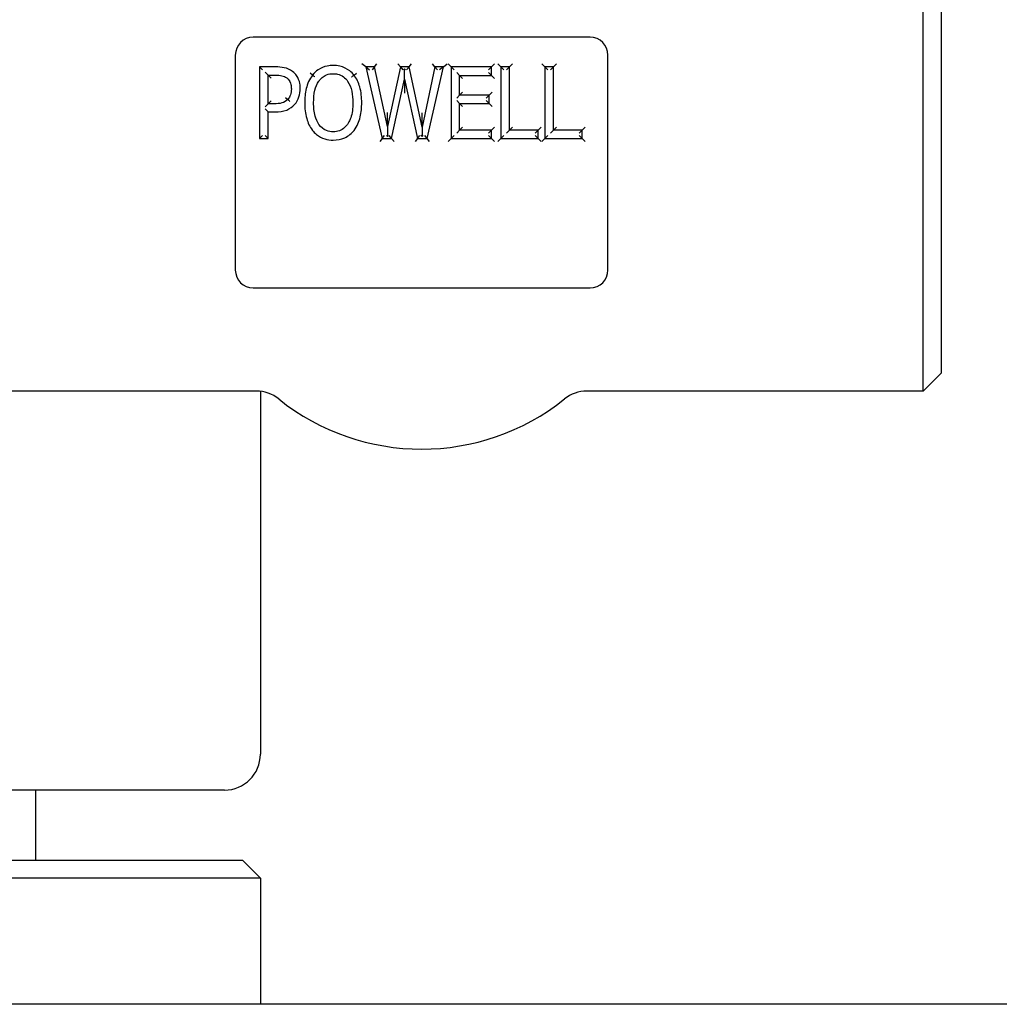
# Model space of a CAD drawing. Header units: inches. Extents: x 24 to 1128, y -94 to 748.
# Tile 344 of 546: x 615.08 to 618.49, y 292.25 to 295.69. Entities that reach past the tile are written whole.
import ezdxf

# ---------------------------------------------------------------- set-up
doc = ezdxf.new("R2010")
doc.units = ezdxf.units.IN
doc.header["$LTSCALE"] = 32
doc.header["$MEASUREMENT"] = 0
doc.layers.add('Visible (ANSI)', color=7, linetype='Continuous', lineweight=30)

msp = doc.modelspace()

# ---------------------------------------------------------------- linework, layer by layer
at = {"layer": 'Visible (ANSI)'}
for p, q in [((618.22779, 294.39037), (618.22779, 295.98537)), ((618.29029, 295.92287), (618.29029, 294.45287)), ((617.06529, 295.62537), (615.89029, 295.62537)), ((615.82779, 295.56287), (615.82779, 294.81287)), ((617.12779, 294.81287), (617.12779, 295.56287)), ((615.91248, 295.52158), (615.91248, 295.27158)), ((615.969, 295.52158), (615.91248, 295.52158)), ((615.91248, 295.52158), (615.9229, 295.51116)), ((616.28262, 295.52158), (616.26953, 295.53199)), ((616.28262, 295.52158), (616.34015, 295.27158)), ((616.31321, 295.52158), (616.28262, 295.52158)), ((616.28262, 295.52158), (616.2957, 295.51116)), ((616.31321, 295.52158), (616.30482, 295.51116)), ((616.31321, 295.52158), (616.3216, 295.53199)), ((616.35859, 295.31351), (616.31321, 295.52158)), ((616.40357, 295.52158), (616.35859, 295.31351)), ((616.40357, 295.52158), (616.39516, 295.53199)), ((616.43395, 295.52158), (616.40357, 295.52158)), ((616.40357, 295.52158), (616.41197, 295.51116)), ((616.41767, 295.5141), (616.41402, 295.51116)), ((616.41775, 295.47903), (616.41767, 295.5141)), ((616.42132, 295.51116), (616.41767, 295.5141)), ((616.43395, 295.52158), (616.42555, 295.51116)), ((616.43395, 295.52158), (616.44236, 295.53199)), ((616.47934, 295.31169), (616.43395, 295.52158)), ((616.52431, 295.52158), (616.47934, 295.31169)), ((616.49716, 295.27158), (616.55369, 295.52158)), ((616.52431, 295.52158), (616.51589, 295.53199)), ((616.55369, 295.52158), (616.52431, 295.52158)), ((616.52431, 295.52158), (616.53273, 295.51116)), ((616.55369, 295.52158), (616.54065, 295.51116)), ((616.55369, 295.52158), (616.56672, 295.53199)), ((616.57001, 295.53199), (616.58043, 295.52158)), ((616.58043, 295.52158), (616.58043, 295.27158)), ((616.72103, 295.52158), (616.58043, 295.52158)), ((616.58043, 295.52158), (616.59085, 295.51116)), ((616.72103, 295.52158), (616.71061, 295.51116)), ((616.72103, 295.52158), (616.73145, 295.53199)), ((616.72103, 295.492), (616.72103, 295.52158)), ((616.75385, 295.52158), (616.74343, 295.53199)), ((616.75385, 295.52158), (616.75385, 295.27158)), ((616.78383, 295.52158), (616.75385, 295.52158)), ((616.75385, 295.52158), (616.76427, 295.51116)), ((616.78383, 295.52158), (616.77342, 295.51116)), ((616.78383, 295.52158), (616.79425, 295.53199)), ((616.78383, 295.30115), (616.78383, 295.52158)), ((616.90762, 295.52158), (616.8972, 295.53199)), ((616.90762, 295.52158), (616.90762, 295.27158)), ((616.9376, 295.52158), (616.90762, 295.52158)), ((616.90762, 295.52158), (616.91803, 295.51116)), ((616.9376, 295.52158), (616.92718, 295.51116)), ((616.9376, 295.52158), (616.94802, 295.53199)), ((616.9376, 295.30115), (616.9376, 295.52158)), ((615.93205, 295.50322), (615.94246, 295.49281)), ((615.94246, 295.39313), (615.94246, 295.49281)), ((615.94246, 295.49281), (615.96718, 295.49281)), ((615.95288, 295.48239), (615.94246, 295.49281)), ((616.09684, 295.49301), (616.0886, 295.49938)), ((616.2419, 295.49301), (616.2501, 295.49943)), ((616.37297, 295.27158), (616.41775, 295.47903)), ((616.41775, 295.47903), (616.46353, 295.27158)), ((616.41775, 295.47903), (616.41786, 295.43018)), ((616.61041, 295.492), (616.6, 295.50241)), ((616.61041, 295.492), (616.72103, 295.492)), ((616.61041, 295.42352), (616.61041, 295.492)), ((616.61041, 295.492), (616.62083, 295.48158)), ((616.72103, 295.492), (616.71061, 295.50241)), ((616.72103, 295.492), (616.73145, 295.48158)), ((616.00269, 295.41498), (616.01054, 295.40812)), ((616.61041, 295.42352), (616.6, 295.4131)), ((616.61041, 295.42352), (616.62083, 295.43394)), ((616.71353, 295.42352), (616.61041, 295.42352)), ((616.71353, 295.42352), (616.70312, 295.4131)), ((616.71353, 295.42352), (616.72395, 295.43394)), ((616.71353, 295.39394), (616.71353, 295.42352)), ((615.93205, 295.38272), (615.94246, 295.39313)), ((615.94246, 295.36477), (615.93205, 295.37519)), ((615.95288, 295.40355), (615.94246, 295.39313)), ((615.96293, 295.39313), (615.94246, 295.39313)), ((616.61041, 295.39394), (616.6, 295.40436)), ((616.61041, 295.39394), (616.71353, 295.39394)), ((616.61041, 295.30115), (616.61041, 295.39394)), ((616.61041, 295.39394), (616.62083, 295.38353)), ((616.71353, 295.39394), (616.70312, 295.40436)), ((616.71353, 295.39394), (616.72395, 295.38353)), ((615.94246, 295.27158), (615.94246, 295.36477)), ((615.94246, 295.36477), (615.96779, 295.36477)), ((616.35859, 295.31351), (616.35854, 295.3626)), ((616.47934, 295.31169), (616.47929, 295.36119)), ((616.35859, 295.31351), (616.35862, 295.27892)), ((616.47934, 295.31169), (616.47937, 295.27855)), ((616.61041, 295.30115), (616.62083, 295.31157)), ((616.72103, 295.30115), (616.73145, 295.31157)), ((616.78383, 295.30115), (616.79425, 295.31157)), ((616.88391, 295.30115), (616.89433, 295.31157)), ((616.9376, 295.30115), (616.94802, 295.31157)), ((617.03768, 295.30115), (617.0481, 295.31157)), ((615.91248, 295.27158), (615.9229, 295.28199)), ((615.91248, 295.27158), (615.94246, 295.27158)), ((615.94246, 295.27158), (615.93205, 295.28199)), ((616.34015, 295.27158), (616.33186, 295.26116)), ((616.34015, 295.27158), (616.34845, 295.28199)), ((616.34015, 295.27158), (616.37297, 295.27158)), ((616.3548, 295.28199), (616.35862, 295.27892)), ((616.35862, 295.27892), (616.36243, 295.28199)), ((616.37297, 295.27158), (616.36457, 295.28199)), ((616.37297, 295.27158), (616.38138, 295.26116)), ((616.46353, 295.27158), (616.45517, 295.26116)), ((616.46353, 295.27158), (616.4719, 295.28199)), ((616.46353, 295.27158), (616.49716, 295.27158)), ((616.47937, 295.27855), (616.4751, 295.28199)), ((616.48363, 295.28199), (616.47937, 295.27855)), ((616.49716, 295.27158), (616.48884, 295.28199)), ((616.50549, 295.26116), (616.49716, 295.27158)), ((616.58043, 295.27158), (616.57001, 295.26116)), ((616.58043, 295.27158), (616.59085, 295.28199)), ((616.58043, 295.27158), (616.72103, 295.27158)), ((616.61041, 295.30115), (616.6, 295.29074)), ((616.72103, 295.30115), (616.61041, 295.30115)), ((616.72103, 295.30115), (616.71061, 295.29074)), ((616.72103, 295.27158), (616.71061, 295.28199)), ((616.72103, 295.27158), (616.72103, 295.30115)), ((616.72103, 295.27158), (616.73145, 295.26116)), ((616.74343, 295.26116), (616.75385, 295.27158)), ((616.75385, 295.27158), (616.76427, 295.28199)), ((616.75385, 295.27158), (616.88391, 295.27158)), ((616.78383, 295.30115), (616.77342, 295.29074)), ((616.88391, 295.30115), (616.78383, 295.30115)), ((616.88391, 295.30115), (616.8735, 295.29074)), ((616.88391, 295.27158), (616.8735, 295.28199)), ((616.88391, 295.27158), (616.88391, 295.30115)), ((616.88391, 295.27158), (616.89433, 295.26116)), ((616.8972, 295.26116), (616.90762, 295.27158)), ((616.90762, 295.27158), (616.91803, 295.28199)), ((616.90762, 295.27158), (617.03768, 295.27158)), ((616.9376, 295.30115), (616.92718, 295.29074)), ((617.03768, 295.30115), (616.9376, 295.30115)), ((617.03768, 295.30115), (617.02727, 295.29074)), ((617.03768, 295.27158), (617.02727, 295.28199)), ((617.03768, 295.27158), (617.03768, 295.30115)), ((617.03768, 295.27158), (617.0481, 295.26116)), ((615.89029, 294.75037), (617.06529, 294.75037)), ((618.29029, 294.45287), (618.22779, 294.39037)), ((615.90107, 294.39037), (614.72779, 294.39037)), ((615.91529, 294.38956), (615.91529, 293.12287)), ((618.22779, 294.39037), (617.05451, 294.39037)), ((615.79029, 292.99787), (601.04029, 292.99787)), ((615.13131, 292.99787), (615.13131, 292.75287)), ((600.97779, 292.75287), (615.85279, 292.75287)), ((615.85279, 292.75287), (615.91529, 292.69037)), ((615.91529, 292.69037), (600.91529, 292.69037)), ((615.91529, 292.69037), (615.91529, 292.25037)), ((692.91529, 292.25037), (493.91529, 292.25037))]:
    msp.add_line(p, q, dxfattribs=at)
for centre, radius, start, end in [((615.89029, 295.56287), 0.0625, 90, 180), ((617.06529, 295.56287), 0.0625, 0, 90), ((615.89029, 294.81287), 0.0625, 180, 270), ((617.06529, 294.81287), 0.0625, 270, 0), ((615.90107, 294.26537), 0.125, 51.30526, 90), ((617.05451, 294.26537), 0.125, 90, 128.69474), ((616.47779, 294.98537), 0.7975, 231.30526, 308.69474), ((615.79029, 293.12287), 0.125, 270, 0)]:
    msp.add_arc(centre, radius, start, end, dxfattribs=at)
for points, knots in [([(616.02755, 295.50598), (616.01897, 295.51262), (616.00838, 295.5169), (615.98838, 295.52104), (615.97858, 295.52158), (615.969, 295.52158)], [-0.13886282, -0.13886282, -0.13886282, -0.13886282, -0.06943141, -0.06943141, 0, 0, 0, 0]), ([(616.16937, 295.52684), (616.16253, 295.52684), (616.1555, 295.52625), (616.13745, 295.52262), (616.12668, 295.51829), (616.10931, 295.50666), (616.1025, 295.50016), (616.09684, 295.49301)], [-0.18591653, -0.18591653, -0.18591653, -0.18591653, -0.1383387, -0.1383387, -0.06221417, -0.06221417, 0, 0, 0, 0]), ([(616.2419, 295.49301), (616.2376, 295.4984), (616.23266, 295.50337), (616.21706, 295.51561), (616.20526, 295.52131), (616.18503, 295.52607), (616.17707, 295.52684), (616.16937, 295.52684)], [-0.18588354, -0.18588354, -0.18588354, -0.18588354, -0.13912509, -0.13912509, -0.05350965, -0.05350965, 0, 0, 0, 0]), ([(615.96718, 295.49281), (615.97532, 295.49281), (615.98342, 295.4923), (615.99058, 295.49068), (615.99666, 295.48931), (616.00233, 295.48682), (616.00709, 295.48329)], [-0.1225061, -0.1225061, -0.1225061, -0.1225061, -0.0569635, -0.0569635, -0.0569635, 0, 0, 0, 0]), ([(616.00709, 295.48329), (616.00891, 295.48196), (616.01058, 295.48049), (616.01694, 295.47381), (616.02013, 295.4673), (616.02284, 295.45522), (616.0233, 295.45023), (616.0233, 295.4452)], [-0.13348426, -0.13348426, -0.13348426, -0.13348426, -0.11183803, -0.11183803, -0.04301463, -0.04301463, 0, 0, 0, 0]), ([(616.0543, 295.44621), (616.0543, 295.45198), (616.0539, 295.45796), (616.05111, 295.47354), (616.04732, 295.48321), (616.03766, 295.497), (616.03288, 295.50194), (616.02755, 295.50598)], [-0.14770424, -0.14770424, -0.14770424, -0.14770424, -0.10744801, -0.10744801, -0.04303805, -0.04303805, 0, 0, 0, 0]), ([(616.09684, 295.49301), (616.0863, 295.47901), (616.07947, 295.46272), (616.07125, 295.42979), (616.06989, 295.41298), (616.06989, 295.39658)], [-0.24071175, -0.24071175, -0.24071175, -0.24071175, -0.12035588, -0.12035588, 0, 0, 0, 0]), ([(616.10508, 295.48664), (616.10506, 295.48666), (616.10504, 295.48667), (616.10393, 295.48753), (616.10286, 295.48836), (616.10087, 295.4899), (616.09997, 295.49059), (616.09846, 295.49176), (616.09786, 295.49222), (616.09705, 295.49285), (616.09684, 295.49301), (616.09684, 295.49301)], [-0.041693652, -0.041693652, -0.041693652, -0.041693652, -0.041500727, -0.041500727, -0.031006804, -0.031006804, -0.020670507, -0.020670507, -0.010335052, -0.010335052, 0, 0, 0, 0]), ([(616.11933, 295.47214), (616.12171, 295.47556), (616.12434, 295.47877), (616.13133, 295.48581), (616.1359, 295.48923), (616.1409, 295.4918), (616.14772, 295.49529), (616.15538, 295.49724), (616.16538, 295.498), (616.16737, 295.49808), (616.16937, 295.49808)], [-0.17427134, -0.17427134, -0.17427134, -0.17427134, -0.13854695, -0.13854695, -0.08695734, -0.08695734, -0.08695734, -0.01710615, -0.01710615, 0, 0, 0, 0]), ([(616.16937, 295.49808), (616.17439, 295.49808), (616.17939, 295.49757), (616.19185, 295.49478), (616.19897, 295.49161), (616.2107, 295.483), (616.21543, 295.47793), (616.21941, 295.47214)], [-0.17407625, -0.17407625, -0.17407625, -0.17407625, -0.13064444, -0.13064444, -0.06115355, -0.06115355, 0, 0, 0, 0]), ([(616.23369, 295.48659), (616.23371, 295.48661), (616.23373, 295.48662), (616.23484, 295.48749), (616.23591, 295.48832), (616.23789, 295.48987), (616.23878, 295.49057), (616.24028, 295.49175), (616.24088, 295.49221), (616.24169, 295.49285), (616.2419, 295.49301), (616.2419, 295.49301)], [-0.000192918, -0.000192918, -0.000192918, -0.000192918, 0, 0, 0.010492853, 0.010492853, 0.020828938, 0.020828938, 0.031164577, 0.031164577, 0.041500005, 0.041500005, 0.041500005, 0.041500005]), ([(616.26884, 295.39658), (616.26884, 295.41495), (616.26708, 295.43383), (616.26175, 295.45209), (616.25761, 295.46629), (616.25139, 295.48066), (616.2419, 295.49301)], [-0.24042706, -0.24042706, -0.24042706, -0.24042706, -0.10576732, -0.10576732, -0.10576732, 0, 0, 0, 0]), ([(616.0233, 295.4452), (616.0233, 295.43787), (616.02241, 295.43067), (616.02026, 295.42443), (616.01822, 295.41852), (616.01486, 295.41297), (616.01054, 295.40812)], [-0.12076238, -0.12076238, -0.12076238, -0.12076238, -0.05871163, -0.05871163, -0.05871163, 0, 0, 0, 0]), ([(616.03464, 295.3907), (616.04171, 295.39838), (616.04662, 295.40777), (616.05282, 295.42651), (616.0543, 295.43652), (616.0543, 295.44621)], [-0.1325392, -0.1325392, -0.1325392, -0.1325392, -0.0662696, -0.0662696, 0, 0, 0, 0]), ([(616.10089, 295.39658), (616.10089, 295.4114), (616.10221, 295.42622), (616.10565, 295.44013), (616.10853, 295.45177), (616.11294, 295.46299), (616.11933, 295.47214)], [-0.21576633, -0.21576633, -0.21576633, -0.21576633, -0.09807128, -0.09807128, -0.09807128, 0, 0, 0, 0]), ([(616.21941, 295.47214), (616.2264, 295.46207), (616.23104, 295.44944), (616.23675, 295.42375), (616.23784, 295.41016), (616.23784, 295.39658)], [-0.2156668, -0.2156668, -0.2156668, -0.2156668, -0.1078334, -0.1078334, 0, 0, 0, 0]), ([(616.01054, 295.40812), (616.00535, 295.40208), (615.99868, 295.39804), (615.98209, 295.39377), (615.97249, 295.39313), (615.96293, 295.39313)], [-0.15332819, -0.15332819, -0.15332819, -0.15332819, -0.07666409, -0.07666409, 0, 0, 0, 0]), ([(616.01054, 295.40812), (616.01054, 295.40812), (616.01073, 295.40795), (616.01151, 295.40727), (616.01208, 295.40677), (616.01351, 295.40552), (616.01436, 295.40477), (616.01626, 295.40312), (616.01728, 295.40222), (616.01834, 295.4013), (616.01836, 295.40128), (616.01838, 295.40127)], [-0.04149981, -0.04149981, -0.04149981, -0.04149981, -0.031164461, -0.031164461, -0.020828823, -0.020828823, -0.010492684, -0.010492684, 0, 0, 0.000192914, 0.000192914, 0.000192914, 0.000192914]), ([(615.96779, 295.36477), (615.98057, 295.36477), (615.99411, 295.36578), (616.00739, 295.37135), (616.01767, 295.37566), (616.02721, 295.38248), (616.03464, 295.3907)], [-0.16530076, -0.16530076, -0.16530076, -0.16530076, -0.07374895, -0.07374895, -0.07374895, 0, 0, 0, 0]), ([(616.06989, 295.39658), (616.06989, 295.37829), (616.07169, 295.35952), (616.07688, 295.34137), (616.08097, 295.32711), (616.08723, 295.31266), (616.09684, 295.30034)], [-0.23977561, -0.23977561, -0.23977561, -0.23977561, -0.10578463, -0.10578463, -0.10578463, 0, 0, 0, 0]), ([(616.16937, 295.29508), (616.16116, 295.29508), (616.15305, 295.29651), (616.13541, 295.30381), (616.12647, 295.31149), (616.11953, 295.32121), (616.11349, 295.32968), (616.10923, 295.33955), (616.10229, 295.36484), (616.10089, 295.38066), (616.10089, 295.39658)], [-0.3892503, -0.3892503, -0.3892503, -0.3892503, -0.31799453, -0.31799453, -0.21608738, -0.21608738, -0.21608738, -0.1261189, -0.1261189, 0, 0, 0, 0]), ([(616.23784, 295.39658), (616.23784, 295.38733), (616.23736, 295.37805), (616.235, 295.36023), (616.23318, 295.35169), (616.22605, 295.33056), (616.21895, 295.31853), (616.19836, 295.29998), (616.18429, 295.29508), (616.16937, 295.29508)], [-0.3891734, -0.3891734, -0.3891734, -0.3891734, -0.31592277, -0.31592277, -0.24487833, -0.24487833, -0.12944227, -0.12944227, 0, 0, 0, 0]), ([(616.2419, 295.30034), (616.25281, 295.31432), (616.25931, 295.33082), (616.26734, 295.36345), (616.26884, 295.3802), (616.26884, 295.39658)], [-0.23972862, -0.23972862, -0.23972862, -0.23972862, -0.11986431, -0.11986431, 0, 0, 0, 0]), ([(616.09684, 295.30034), (616.10093, 295.29512), (616.10567, 295.29016), (616.11945, 295.2789), (616.12931, 295.27368), (616.14945, 295.26751), (616.15955, 295.26631), (616.16937, 295.26631)], [-0.18639154, -0.18639154, -0.18639154, -0.18639154, -0.14102384, -0.14102384, -0.06843551, -0.06843551, 0, 0, 0, 0]), ([(616.16937, 295.26631), (616.18287, 295.26631), (616.19701, 295.2689), (616.20968, 295.27462), (616.22245, 295.28037), (616.23354, 295.28978), (616.2419, 295.30034)], [-0.18613429, -0.18613429, -0.18613429, -0.18613429, -0.09257124, -0.09257124, -0.09257124, 0, 0, 0, 0])]:
    msp.add_open_spline(points, degree=3, knots=knots, dxfattribs=at)

doc.saveas('drawing.dxf')
